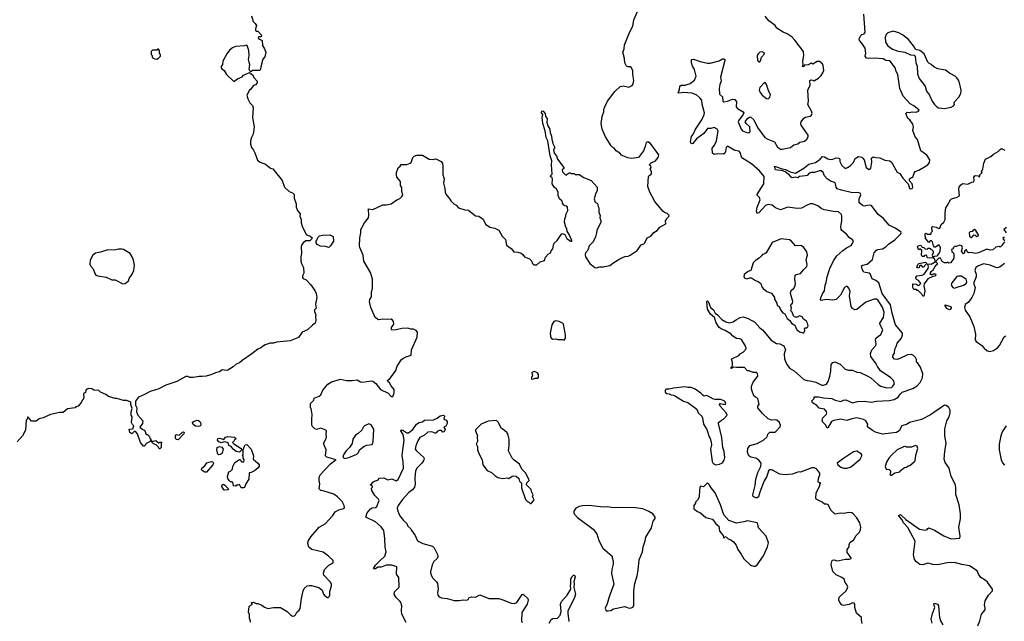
# Model space of a CAD drawing. Extents: x 2293878 to 2522763, y 823964 to 1006972.
# Tile 279 of 407: x 2412381 to 2424267, y 910578 to 917837. Entities that reach past the tile are written whole.
import ezdxf

# ---------------------------------------------------------------- set-up
doc = ezdxf.new("R2010")
doc.units = 0

msp = doc.modelspace()

# ---------------------------------------------------------------- linework, layer by layer
at = {"layer": '0CON20XD'}
for points in [[(2415179, 917885), (2415200, 917815), (2415225, 917792), (2415240, 917765), (2415228, 917725), (2415228, 917708), (2415235, 917700), (2415255, 917700), (2415299, 917649), (2415295, 917630), (2415265, 917630), (2415260, 917615), (2415275, 917600), (2415310, 917585), (2415312, 917525), (2415337, 917487), (2415352, 917445), (2415340, 917390), (2415318, 917362), (2415291, 917269), (2415287, 917235), (2415276, 917224), (2415195, 917222), (2415175, 917210), (2415162, 917212), (2415152, 917235), (2415159, 917295), (2415152, 917325), (2415144, 917355), (2415150, 917405), (2415148, 917465), (2415128, 917525), (2415115, 917530), (2415095, 917522), (2414985, 917513), (2414952, 917498), (2414915, 917468), (2414882, 917425), (2414832, 917335), (2414828, 917295), (2414808, 917265), (2414822, 917245), (2414850, 917225), (2414876, 917176), (2414965, 917092), (2415010, 917125), (2415065, 917148), (2415085, 917168), (2415155, 917200), (2415193, 917173), (2415212, 917135), (2415248, 917095), (2415250, 917075), (2415228, 917052), (2415205, 917042), (2415186, 917024), (2415173, 916997), (2415155, 916988), (2415122, 916925), (2415134, 916884), (2415160, 916835), (2415191, 916801), (2415200, 916775), (2415193, 916655), (2415211, 916545), (2415201, 916455), (2415178, 916415), (2415167, 916375), (2415167, 916335), (2415179, 916295), (2415205, 916263), (2415220, 916230), (2415254, 916144), (2415285, 916118), (2415350, 916095), (2415410, 916045), (2415436, 916036), (2415548, 915898), (2415578, 915815), (2415634, 915764), (2415675, 915747), (2415696, 915726), (2415693, 915685), (2415717, 915615), (2415717, 915575), (2415734, 915534), (2415767, 915495), (2415762, 915465), (2415778, 915425), (2415780, 915385), (2415792, 915345), (2415840, 915245), (2415863, 915233), (2415885, 915230), (2415910, 915205), (2415908, 915192), (2415882, 915168), (2415835, 915170), (2415804, 915146), (2415782, 915115), (2415778, 915095), (2415783, 915015), (2415774, 914975), (2415774, 914925), (2415782, 914895), (2415808, 914845), (2415811, 914779), (2415794, 914745), (2415794, 914725), (2415805, 914714), (2415840, 914700), (2415895, 914638), (2415945, 914570), (2415962, 914535), (2415970, 914485), (2415952, 914405), (2415960, 914355), (2415950, 914345), (2415940, 914335), (2415940, 914315), (2415958, 914275), (2415952, 914255), (2415957, 914207), (2415948, 914175), (2415915, 914152), (2415856, 914094), (2415792, 914065), (2415746, 914004), (2415645, 913964), (2415485, 913947), (2415445, 913933), (2415405, 913932), (2415345, 913912), (2415312, 913895), (2415294, 913876), (2415255, 913861), (2415185, 913804), (2415068, 913725), (2415035, 913697), (2414995, 913680), (2414960, 913650), (2414895, 913610), (2414875, 913603), (2414825, 913612), (2414792, 913588), (2414745, 913578), (2414700, 913555), (2414633, 913537), (2414585, 913530), (2414547, 913533), (2414475, 913520), (2414435, 913520), (2414412, 913532), (2414385, 913532), (2414277, 913473), (2414145, 913428), (2414060, 913385), (2413955, 913352), (2413890, 913315), (2413815, 913283), (2413779, 913235), (2413781, 913185), (2413796, 913154), (2413790, 913105), (2413808, 913065), (2413868, 912995), (2413862, 912965), (2413832, 912922), (2413860, 912895), (2413883, 912883), (2413897, 912867), (2413905, 912840), (2413915, 912830), (2413925, 912830), (2413945, 912810), (2413955, 912780), (2413970, 912765), (2413970, 912750), (2413995, 912750), (2414025, 912760), (2414055, 912730), (2414065, 912730), (2414075, 912740), (2414098, 912738), (2414090, 912725), (2414088, 912675), (2414075, 912660), (2414065, 912660), (2414055, 912680), (2414028, 912708), (2413995, 912720), (2413972, 912742), (2413970, 912750), (2413955, 912750), (2413948, 912742), (2413910, 912725), (2413895, 912700), (2413885, 912690), (2413875, 912690), (2413840, 912735), (2413805, 912840), (2413778, 912868), (2413762, 912868), (2413735, 912842), (2413710, 912855), (2413703, 912897), (2413748, 912902), (2413760, 912935), (2413742, 912952), (2413732, 912975), (2413738, 913045), (2413728, 913065), (2413728, 913105), (2413740, 913145), (2413724, 913195), (2413722, 913222), (2413675, 913242), (2413635, 913243), (2413556, 913266), (2413535, 913267), (2413455, 913292), (2413420, 913315), (2413355, 913343), (2413335, 913362), (2413275, 913368), (2413252, 913382), (2413213, 913387), (2413195, 913380), (2413180, 913365), (2413175, 913340), (2413150, 913325), (2413157, 913273), (2413123, 913217), (2413088, 913175), (2413060, 913165), (2413050, 913155), (2412960, 913140), (2412905, 913098), (2412865, 913097), (2412755, 913072), (2412665, 913033), (2412618, 913022), (2412579, 912991), (2412523, 912993), (2412485, 913040), (2412475, 913040), (2412470, 913015), (2412460, 913005), (2412452, 912885), (2412416, 912814), (2412352, 912745)], [(2416487, 915087), (2416482, 915105), (2416486, 915205), (2416501, 915265), (2416501, 915305), (2416544, 915386), (2416590, 915445), (2416597, 915475), (2416592, 915555), (2416645, 915547), (2416765, 915603), (2416806, 915604), (2416864, 915616), (2416935, 915663), (2416971, 915679), (2416996, 915704), (2417007, 915723), (2416993, 915765), (2416993, 915813), (2416980, 915835), (2416978, 915885), (2416932, 915935), (2416928, 915965), (2416928, 915992), (2416949, 916051), (2416975, 916070), (2416985, 916090), (2417055, 916088), (2417096, 916104), (2417107, 916115), (2417128, 916175), (2417145, 916190), (2417175, 916202), (2417245, 916203), (2417325, 916153), (2417365, 916150), (2417405, 916157), (2417470, 916125), (2417485, 916100), (2417490, 916075), (2417488, 915965), (2417506, 915915), (2417496, 915865), (2417515, 915800), (2417519, 915755), (2417525, 915730), (2417575, 915670), (2417585, 915650), (2417620, 915615), (2417649, 915599), (2417680, 915565), (2417755, 915542), (2417797, 915537), (2417885, 915470), (2417925, 915468), (2417975, 915430), (2418005, 915368), (2418055, 915333), (2418115, 915323), (2418165, 915298), (2418207, 915225), (2418246, 915186), (2418258, 915115), (2418312, 915075), (2418345, 915038), (2418395, 915033), (2418435, 915020), (2418455, 915002), (2418474, 914974), (2418535, 914952), (2418558, 914928), (2418570, 914895), (2418588, 914878), (2418625, 914878), (2418666, 914914), (2418715, 914932), (2418728, 914972), (2418761, 915009), (2418790, 915025), (2418795, 915050), (2418816, 915074), (2418824, 915116), (2418835, 915140), (2418869, 915171), (2418908, 915235), (2418925, 915252), (2418935, 915257), (2418962, 915245), (2418986, 915195), (2419003, 915183), (2419036, 915164), (2419045, 915163), (2419046, 915174), (2419016, 915245), (2418990, 915285), (2418986, 915316), (2418974, 915335), (2418958, 915395), (2418960, 915435), (2418972, 915465), (2418973, 915485), (2418998, 915535), (2418992, 915575), (2418985, 915588), (2418965, 915590), (2418951, 915601), (2418932, 915625), (2418928, 915648), (2418898, 915675), (2418882, 915715), (2418883, 915755), (2418863, 915793), (2418832, 915815), (2418810, 915855), (2418812, 915912), (2418807, 915927), (2418790, 915945), (2418790, 915955), (2418808, 915975), (2418800, 916085), (2418806, 916135), (2418784, 916194), (2418758, 916375), (2418735, 916417), (2418723, 916495), (2418696, 916585), (2418688, 916655), (2418698, 916695), (2418679, 916715), (2418685, 916734), (2418695, 916738), (2418726, 916705), (2418730, 916670), (2418748, 916645), (2418744, 916595), (2418755, 916558), (2418782, 916515), (2418783, 916475), (2418802, 916432), (2418804, 916395), (2418816, 916345), (2418841, 916295), (2418826, 916265), (2418835, 916228), (2418860, 916195), (2418873, 916155), (2418950, 916055), (2418948, 916042), (2418930, 916025), (2418935, 916000), (2418975, 915960), (2418992, 915978), (2419005, 915980), (2419015, 915990), (2419025, 915990), (2419035, 915980), (2419075, 915980), (2419085, 915970), (2419135, 915968), (2419193, 915933), (2419280, 915895), (2419352, 915815), (2419354, 915775), (2419330, 915730), (2419317, 915675), (2419328, 915635), (2419355, 915620), (2419362, 915605), (2419364, 915584), (2419372, 915565), (2419374, 915514), (2419388, 915475), (2419383, 915445), (2419396, 915416), (2419397, 915395), (2419348, 915295), (2419346, 915264), (2419332, 915215), (2419302, 915155), (2419255, 915110), (2419245, 915070), (2419232, 915045), (2419212, 915025), (2419206, 915005), (2419211, 914975), (2419264, 914894), (2419323, 914845), (2419338, 914842), (2419384, 914856), (2419425, 914856), (2419505, 914873), (2419552, 914908), (2419625, 914950), (2419685, 914978), (2419725, 914982), (2419750, 914995), (2419835, 915053), (2419885, 915122), (2419916, 915134), (2419928, 915145), (2419957, 915203), (2419998, 915225), (2420035, 915268), (2420075, 915292), (2420107, 915333), (2420180, 915375), (2420178, 915412), (2420190, 915425), (2420190, 915435), (2420218, 915462), (2420220, 915475), (2420195, 915500), (2420165, 915510), (2420145, 915528), (2420049, 915645), (2419988, 915755), (2419962, 915825), (2419970, 915945), (2419975, 915955), (2420005, 915973), (2420008, 915985), (2420006, 916005), (2419992, 916035), (2420003, 916055), (2419998, 916068), (2419980, 916085), (2420005, 916108), (2420055, 916133), (2420089, 916175), (2420095, 916208), (2419995, 916342), (2419965, 916362), (2419943, 916357), (2419932, 916305), (2419913, 916255), (2419850, 916175), (2419767, 916163), (2419721, 916171), (2419663, 916193), (2419645, 916202), (2419625, 916228), (2419580, 916255), (2419556, 916286), (2419540, 916295), (2419522, 916315), (2419453, 916423), (2419412, 916515), (2419400, 916585), (2419412, 916668), (2419432, 916725), (2419434, 916755), (2419443, 916785), (2419477, 916855), (2419565, 916972), (2419629, 917031), (2419665, 917040), (2419735, 917023), (2419775, 917042), (2419788, 917065), (2419796, 917105), (2419783, 917175), (2419782, 917225), (2419758, 917268), (2419725, 917268), (2419705, 917278), (2419687, 917315), (2419683, 917367), (2419663, 917445), (2419676, 917485), (2419682, 917535), (2419745, 917692), (2419782, 917758), (2419794, 917834), (2419859, 917981)], [(2423947, 910523), (2423972, 910585), (2423993, 910665), (2424034, 910715), (2424037, 910735), (2424031, 910755), (2424026, 910776), (2424035, 910825), (2424075, 910892), (2424126, 910944), (2424126, 910964), (2424065, 911052), (2424036, 911076), (2423985, 911108), (2423957, 911145), (2423938, 911188), (2423845, 911248), (2423755, 911262), (2423665, 911289), (2423576, 911284), (2423465, 911260), (2423402, 911262), (2423345, 911279), (2423285, 911261), (2423245, 911262), (2423206, 911295), (2423184, 911325), (2423172, 911385), (2423190, 911545), (2423139, 911641), (2423101, 911711), (2423048, 911768), (2423033, 911803), (2422988, 911855), (2423015, 911868), (2423077, 911807), (2423241, 911691), (2423315, 911677), (2423336, 911684), (2423342, 911698), (2423355, 911704), (2423425, 911677), (2423535, 911611), (2423615, 911578), (2423635, 911573), (2423728, 911582), (2423735, 911605), (2423718, 911715), (2423736, 911814), (2423736, 911875), (2423723, 911985), (2423680, 912110), (2423683, 912185), (2423676, 912225), (2423627, 912327), (2423599, 912425), (2423554, 912495), (2423540, 912535), (2423547, 912625), (2423563, 912727), (2423549, 912815), (2423549, 912901), (2423572, 912995), (2423600, 913045), (2423615, 913095), (2423611, 913125), (2423595, 913157), (2423565, 913183), (2423545, 913186), (2423375, 913068), (2423268, 913012), (2423122, 912978), (2423092, 912958), (2423030, 912935), (2422997, 912875), (2422965, 912855), (2422795, 912838), (2422712, 912862), (2422675, 912880), (2422617, 912925), (2422614, 912935), (2422621, 912955), (2422596, 912995), (2422565, 913012), (2422485, 913033), (2422425, 913022), (2422365, 913000), (2422295, 913018), (2422208, 913002), (2422182, 912988), (2422135, 912912), (2422125, 912912), (2422114, 912945), (2422075, 912982), (2422069, 912999), (2422075, 913035), (2422122, 913078), (2422125, 913095), (2422121, 913111), (2422095, 913137), (2422030, 913150), (2422003, 913183), (2421950, 913215), (2421942, 913238), (2421972, 913265), (2421970, 913285), (2421975, 913287), (2422025, 913286), (2422085, 913273), (2422185, 913265), (2422226, 913246), (2422295, 913229), (2422324, 913246), (2422355, 913249), (2422435, 913215), (2422495, 913232), (2422576, 913234), (2422665, 913224), (2422725, 913235), (2422875, 913242), (2422937, 913253), (2422985, 913283), (2423010, 913320), (2423035, 913343), (2423161, 913389), (2423215, 913420), (2423252, 913458), (2423281, 913515), (2423284, 913565), (2423255, 913645), (2423221, 913691), (2423207, 913705), (2423208, 913735), (2423195, 913761), (2423171, 913785), (2423146, 913796), (2423097, 913793), (2423005, 913747), (2422975, 913738), (2422942, 913742), (2422919, 913765), (2422920, 913780), (2422941, 913815), (2422945, 913862), (2422963, 913895), (2422974, 913935), (2423027, 913995), (2423039, 914035), (2423037, 914055), (2422955, 914154), (2422911, 914295), (2422893, 914395), (2422793, 914535), (2422750, 914660), (2422715, 914691), (2422672, 914712), (2422649, 914769), (2422637, 914777), (2422572, 914792), (2422549, 914825), (2422543, 914867), (2422554, 914876), (2422613, 914887), (2422676, 914944), (2422696, 915025), (2422725, 915056), (2422737, 915063), (2422795, 915071), (2422835, 915095), (2422870, 915130), (2422945, 915182), (2423019, 915255), (2423022, 915265), (2423016, 915276), (2422950, 915320), (2422875, 915358), (2422804, 915444), (2422745, 915487), (2422664, 915594), (2422635, 915600), (2422575, 915585), (2422555, 915594), (2422522, 915625), (2422514, 915635), (2422515, 915675), (2422536, 915725), (2422525, 915744), (2422495, 915750), (2422434, 915746), (2422302, 915782), (2422250, 915795), (2422235, 915815), (2422230, 915855), (2422222, 915872), (2422175, 915884), (2422128, 915918), (2422096, 915955), (2422080, 915995), (2422055, 916012), (2422034, 916014), (2421975, 915995), (2421935, 915994), (2421912, 915985), (2421885, 915959), (2421868, 915952), (2421796, 915944), (2421775, 915930), (2421745, 915938), (2421705, 915930), (2421695, 915935), (2421673, 915963), (2421622, 916002), (2421592, 916012), (2421503, 916025), (2421492, 916065), (2421505, 916066), (2421586, 916036), (2421625, 916029), (2421683, 916003), (2421745, 915986), (2421846, 916044), (2421907, 916093), (2421987, 916113), (2422044, 916156), (2422070, 916185), (2422095, 916184), (2422115, 916171), (2422137, 916157), (2422165, 916152), (2422195, 916154), (2422235, 916170), (2422268, 916168), (2422280, 916155), (2422281, 916125), (2422305, 916078), (2422345, 916043), (2422375, 916052), (2422407, 916073), (2422446, 916114), (2422465, 916163), (2422505, 916187), (2422545, 916177), (2422558, 916168), (2422574, 916145), (2422601, 916055), (2422615, 916040), (2422635, 916031), (2422656, 916045), (2422666, 916116), (2422662, 916165), (2422685, 916182), (2422715, 916173), (2422765, 916171), (2422823, 916143), (2422884, 916134), (2422905, 916117), (2422975, 915998), (2423005, 915980), (2423041, 915925), (2423108, 915855), (2423124, 915804), (2423135, 915798), (2423155, 915800), (2423162, 915815), (2423156, 915856), (2423124, 915894), (2423123, 915915), (2423145, 915932), (2423163, 915937), (2423178, 915985), (2423192, 916005), (2423235, 916021), (2423345, 916085), (2423365, 916112), (2423366, 916145), (2423333, 916203), (2423257, 916255), (2423220, 916390), (2423190, 916425), (2423161, 916501), (2423170, 916545), (2423163, 916575), (2423128, 916628), (2423103, 916645), (2423078, 916705), (2423095, 916723), (2423125, 916717), (2423156, 916726), (2423203, 916723), (2423230, 916735), (2423238, 916745), (2423175, 916799), (2423132, 916822), (2423044, 916915), (2423007, 917007), (2422980, 917175), (2422961, 917211), (2422948, 917258), (2422893, 917333), (2422880, 917340), (2422836, 917346), (2422805, 917364), (2422695, 917372), (2422625, 917369), (2422604, 917374), (2422594, 917384), (2422587, 917397), (2422594, 917435), (2422586, 917495), (2422547, 917555), (2422518, 917585), (2422513, 917605), (2422533, 917647), (2422545, 917658), (2422575, 917668), (2422585, 917685), (2422572, 917905)], [(2420395, 916957), (2420341, 916951), (2420330, 916955), (2420345, 916995), (2420348, 917035), (2420365, 917048), (2420415, 917048), (2420475, 917066), (2420525, 917108), (2420546, 917154), (2420525, 917235), (2420504, 917275), (2420492, 917315), (2420492, 917355), (2420515, 917360), (2420595, 917334), (2420684, 917314), (2420715, 917314), (2420825, 917341), (2420865, 917364), (2420883, 917363), (2420892, 917355), (2420893, 917345), (2420841, 917145), (2420849, 917095), (2420832, 917055), (2420824, 917006), (2420828, 916938), (2420864, 916905), (2420868, 916855), (2420880, 916845), (2420925, 916853), (2420985, 916880), (2421012, 916875), (2421033, 916845), (2421030, 916785), (2421045, 916767), (2421116, 916726), (2421121, 916715), (2421115, 916694), (2421064, 916625), (2421056, 916605), (2421089, 916515), (2421105, 916496), (2421165, 916472), (2421186, 916475), (2421200, 916485), (2421194, 916545), (2421149, 916585), (2421140, 916605), (2421166, 916645), (2421195, 916663), (2421205, 916661), (2421245, 916630), (2421286, 916536), (2421376, 916416), (2421414, 916394), (2421492, 916362), (2421528, 916298), (2421565, 916276), (2421585, 916273), (2421685, 916296), (2421725, 916328), (2421775, 916338), (2421799, 916361), (2421855, 916372), (2421882, 916395), (2421900, 916425), (2421897, 916445), (2421816, 916566), (2421810, 916585), (2421814, 916606), (2421845, 916648), (2421865, 916659), (2421925, 916674), (2421940, 916685), (2421946, 916704), (2421941, 916735), (2421893, 916815), (2421901, 916855), (2421894, 916985), (2421922, 917045), (2421920, 917105), (2421935, 917110), (2421957, 917107), (2421965, 917100), (2421975, 917102), (2422025, 917132), (2422055, 917162), (2422078, 917195), (2422088, 917225), (2422082, 917285), (2422072, 917305), (2422035, 917333), (2422007, 917333), (2421955, 917302), (2421935, 917312), (2421898, 917292), (2421852, 917288), (2421845, 917270), (2421832, 917272), (2421840, 917295), (2421836, 917335), (2421848, 917405), (2421842, 917452), (2421738, 917588), (2421705, 917626), (2421647, 917667), (2421596, 917686), (2421519, 917735), (2421500, 917765), (2421425, 917823), (2421380, 917880)], [(2423545, 916764), (2423627, 916783), (2423655, 916799), (2423664, 916815), (2423660, 916835), (2423664, 916845), (2423719, 916901), (2423743, 916945), (2423747, 916985), (2423727, 917075), (2423715, 917108), (2423695, 917134), (2423675, 917155), (2423605, 917191), (2423555, 917229), (2423465, 917243), (2423417, 917267), (2423385, 917298), (2423355, 917313), (2423345, 917323), (2423298, 917425), (2423246, 917466), (2423195, 917478), (2423181, 917505), (2423109, 917599), (2423036, 917656), (2422995, 917679), (2422925, 917698), (2422862, 917678), (2422842, 917658), (2422829, 917625), (2422832, 917565), (2422861, 917521), (2422915, 917480), (2422985, 917458), (2423064, 917444), (2423135, 917411), (2423180, 917410), (2423190, 917395), (2423199, 917315), (2423216, 917275), (2423219, 917185), (2423237, 917127), (2423310, 917035), (2423328, 916975), (2423364, 916925), (2423396, 916855), (2423424, 916814), (2423454, 916785), (2423474, 916774), (2423545, 916764)], [(2414035, 917362), (2414058, 917372), (2414080, 917395), (2414080, 917415), (2414070, 917425), (2414070, 917465), (2414055, 917480), (2414045, 917480), (2414035, 917470), (2413985, 917470), (2413970, 917455), (2413970, 917415), (2413980, 917405), (2413982, 917382), (2414013, 917363), (2414035, 917362)], [(2421305, 917327), (2421315, 917330), (2421325, 917342), (2421334, 917386), (2421370, 917425), (2421366, 917436), (2421345, 917448), (2421315, 917444), (2421295, 917427), (2421282, 917405), (2421287, 917345), (2421305, 917327)], [(2421415, 916884), (2421436, 916904), (2421446, 916936), (2421425, 916970), (2421396, 917055), (2421375, 917082), (2421315, 917017), (2421309, 916985), (2421319, 916959), (2421345, 916926), (2421395, 916887), (2421415, 916884)], [(2422552, 910552), (2422542, 910595), (2422542, 910625), (2422481, 910675), (2422463, 910745), (2422463, 910785), (2422455, 910798), (2422435, 910800), (2422395, 910779), (2422325, 910770), (2422306, 910776), (2422282, 910805), (2422269, 910835), (2422268, 910855), (2422277, 910873), (2422357, 910945), (2422375, 910980), (2422377, 910995), (2422370, 911015), (2422346, 911046), (2422332, 911085), (2422306, 911106), (2422235, 911140), (2422198, 911178), (2422177, 911265), (2422188, 911312), (2422194, 911316), (2422215, 911319), (2422239, 911309), (2422275, 911310), (2422344, 911326), (2422395, 911328), (2422420, 911335), (2422420, 911345), (2422368, 911408), (2422370, 911445), (2422392, 911475), (2422394, 911506), (2422407, 911533), (2422445, 911558), (2422478, 911615), (2422518, 911652), (2422531, 911685), (2422536, 911715), (2422524, 911765), (2422488, 911825), (2422444, 911874), (2422425, 911886), (2422385, 911892), (2422335, 911879), (2422285, 911884), (2422225, 911870), (2422176, 911916), (2422140, 911985), (2422125, 911992), (2422095, 911992), (2422067, 912017), (2421995, 912050), (2421990, 912065), (2421994, 912126), (2422038, 912215), (2422040, 912235), (2422050, 912245), (2422020, 912255), (2422024, 912305), (2422040, 912345), (2422038, 912365), (2422004, 912414), (2421975, 912431), (2421945, 912428), (2421805, 912378), (2421785, 912380), (2421706, 912354), (2421623, 912347), (2421555, 912353), (2421460, 912405), (2421435, 912406), (2421422, 912395), (2421402, 912325), (2421369, 912271), (2421315, 912135), (2421299, 912081), (2421285, 912066), (2421266, 912066), (2421234, 912084), (2421230, 912105), (2421260, 912215), (2421269, 912295), (2421292, 912375), (2421329, 912445), (2421330, 912485), (2421305, 912523), (2421267, 912547), (2421205, 912559), (2421184, 912574), (2421168, 912618), (2421172, 912665), (2421195, 912699), (2421285, 912722), (2421365, 912768), (2421405, 912804), (2421414, 912836), (2421435, 912860), (2421495, 912862), (2421510, 912870), (2421559, 912925), (2421564, 912945), (2421551, 912975), (2421520, 913005), (2421505, 913010), (2421455, 913006), (2421415, 913023), (2421346, 913085), (2421293, 913155), (2421293, 913175), (2421306, 913195), (2421291, 913265), (2421262, 913282), (2421245, 913300), (2421221, 913355), (2421214, 913385), (2421214, 913415), (2421236, 913465), (2421292, 913535), (2421289, 913569), (2421275, 913580), (2421235, 913580), (2421185, 913602), (2421165, 913602), (2421132, 913642), (2421035, 913639), (2420997, 913643), (2420975, 913628), (2420963, 913635), (2420980, 913650), (2420986, 913674), (2420986, 913705), (2420973, 913735), (2420978, 913745), (2421062, 913785), (2421080, 913805), (2421113, 913825), (2421149, 913865), (2421151, 913875), (2421140, 913905), (2421095, 913978), (2421075, 913987), (2421035, 913989), (2420989, 914019), (2420965, 914046), (2420897, 914087), (2420848, 914105), (2420824, 914124), (2420790, 914180), (2420769, 914245), (2420720, 914285), (2420682, 914345), (2420677, 914435), (2420685, 914443), (2420693, 914435), (2420703, 914407), (2420721, 914365), (2420757, 914337), (2420775, 914296), (2420805, 914274), (2420855, 914218), (2420905, 914191), (2420945, 914181), (2420995, 914191), (2421035, 914221), (2421077, 914243), (2421115, 914251), (2421175, 914230), (2421257, 914187), (2421315, 914120), (2421348, 914095), (2421451, 913971), (2421515, 913929), (2421555, 913924), (2421605, 913903), (2421624, 913855), (2421609, 913805), (2421612, 913745), (2421636, 913686), (2421675, 913631), (2421729, 913599), (2421845, 913495), (2421885, 913482), (2421943, 913475), (2421993, 913463), (2422065, 913428), (2422085, 913427), (2422119, 913441), (2422139, 913471), (2422160, 913535), (2422174, 913595), (2422178, 913675), (2422195, 913700), (2422222, 913708), (2422285, 913679), (2422345, 913622), (2422385, 913610), (2422435, 913608), (2422485, 913586), (2422525, 913581), (2422610, 913540), (2422654, 913514), (2422745, 913436), (2422775, 913417), (2422845, 913394), (2422905, 913401), (2422922, 913415), (2422941, 913445), (2422929, 913485), (2422895, 913516), (2422771, 913601), (2422735, 913652), (2422721, 913685), (2422657, 913775), (2422653, 913805), (2422661, 913835), (2422671, 913859), (2422717, 913905), (2422720, 913925), (2422712, 913975), (2422720, 914000), (2422775, 914037), (2422800, 914095), (2422768, 914155), (2422766, 914175), (2422810, 914245), (2422815, 914308), (2422795, 914370), (2422745, 914449), (2422725, 914463), (2422695, 914463), (2422595, 914427), (2422485, 914339), (2422462, 914335), (2422435, 914354), (2422420, 914375), (2422396, 914505), (2422406, 914556), (2422389, 914599), (2422375, 914618), (2422365, 914620), (2422338, 914605), (2422289, 914515), (2422235, 914460), (2422195, 914451), (2422115, 914460), (2422055, 914450), (2422049, 914459), (2422050, 914480), (2422072, 914528), (2422097, 914565), (2422104, 914635), (2422117, 914665), (2422130, 914735), (2422161, 914835), (2422205, 914929), (2422243, 914987), (2422317, 915053), (2422360, 915085), (2422418, 915112), (2422440, 915145), (2422446, 915166), (2422435, 915182), (2422395, 915210), (2422361, 915251), (2422305, 915292), (2422297, 915305), (2422293, 915337), (2422307, 915415), (2422307, 915465), (2422300, 915485), (2422267, 915517), (2422205, 915521), (2422091, 915541), (2422057, 915557), (2422025, 915586), (2421955, 915616), (2421925, 915614), (2421885, 915601), (2421819, 915561), (2421765, 915558), (2421655, 915576), (2421565, 915544), (2421505, 915568), (2421465, 915599), (2421415, 915607), (2421385, 915594), (2421305, 915508), (2421285, 915500), (2421276, 915525), (2421285, 915575), (2421318, 915665), (2421310, 915690), (2421278, 915725), (2421364, 915855), (2421366, 915945), (2421310, 916015), (2421215, 916098), (2421100, 916170), (2421079, 916235), (2421065, 916252), (2421015, 916259), (2420925, 916312), (2420911, 916295), (2420901, 916245), (2420894, 916225), (2420876, 916214), (2420805, 916219), (2420765, 916210), (2420743, 916225), (2420740, 916285), (2420770, 916325), (2420793, 916375), (2420812, 916492), (2420801, 916515), (2420765, 916536), (2420725, 916523), (2420684, 916526), (2420638, 916465), (2420552, 916398), (2420505, 916344), (2420495, 916339), (2420485, 916343), (2420478, 916365), (2420492, 916428), (2420515, 916459), (2420533, 916507), (2420615, 916630), (2420644, 916695), (2420646, 916715), (2420620, 916815), (2420614, 916865), (2420592, 916895), (2420555, 916928), (2420500, 916950), (2420395, 916957)], [(2424267, 915155), (2424232, 915108), (2424215, 915092), (2424205, 915100), (2424165, 915092), (2424130, 915060), (2424096, 915056), (2424055, 915069), (2423955, 915022), (2423915, 915014), (2423865, 915028), (2423834, 915024), (2423820, 915035), (2423815, 915060), (2423805, 915060), (2423788, 915045), (2423788, 915025), (2423775, 915012), (2423748, 915045), (2423760, 915085), (2423755, 915110), (2423725, 915117), (2423689, 915101), (2423665, 915100), (2423650, 915085), (2423648, 915072), (2423630, 915065), (2423635, 915040), (2423649, 915029), (2423659, 915009), (2423657, 914955), (2423618, 914902), (2423595, 914900), (2423585, 914910), (2423568, 914902), (2423545, 914902), (2423515, 914920), (2423495, 914960), (2423475, 914958), (2423440, 914925), (2423440, 914915), (2423455, 914900), (2423458, 914885), (2423432, 914865), (2423400, 914805), (2423380, 914795), (2423368, 914775), (2423385, 914762), (2423398, 914762), (2423405, 914770), (2423435, 914770), (2423440, 914755), (2423427, 914743), (2423405, 914740), (2423345, 914712), (2423299, 914651), (2423296, 914625), (2423307, 914565), (2423295, 914500), (2423285, 914500), (2423270, 914525), (2423225, 914570), (2423215, 914570), (2423205, 914580), (2423175, 914580), (2423164, 914604), (2423162, 914648), (2423207, 914647), (2423222, 914632), (2423235, 914630), (2423260, 914655), (2423250, 914665), (2423229, 914689), (2423202, 914705), (2423200, 914725), (2423210, 914745), (2423276, 914754), (2423300, 914765), (2423346, 914834), (2423350, 914855), (2423342, 914888), (2423365, 914892), (2423385, 914888), (2423430, 914915), (2423430, 914925), (2423426, 914946), (2423405, 914962), (2423365, 914958), (2423340, 914965), (2423327, 914997), (2423305, 914990), (2423295, 914980), (2423275, 914980), (2423268, 914995), (2423272, 915052), (2423258, 915068), (2423243, 915067), (2423235, 915060), (2423230, 915065), (2423220, 915095), (2423222, 915105), (2423246, 915116), (2423265, 915110), (2423272, 915092), (2423295, 915090), (2423313, 915073), (2423335, 915070), (2423348, 915082), (2423365, 915082), (2423385, 915070), (2423407, 915045), (2423408, 915025), (2423396, 914995), (2423405, 914970), (2423425, 914983), (2423455, 914987), (2423466, 914994), (2423486, 915024), (2423493, 915047), (2423498, 915085), (2423490, 915105), (2423475, 915120), (2423436, 915094), (2423425, 915093), (2423410, 915110), (2423400, 915155), (2423388, 915168), (2423372, 915168), (2423355, 915150), (2423312, 915205), (2423320, 915215), (2423313, 915223), (2423310, 915255), (2423325, 915260), (2423335, 915250), (2423380, 915250), (2423388, 915275), (2423400, 915285), (2423390, 915315), (2423390, 915335), (2423400, 915340), (2423445, 915333), (2423475, 915317), (2423488, 915322), (2423504, 915365), (2423536, 915394), (2423552, 915425), (2423553, 915505), (2423561, 915565), (2423584, 915605), (2423597, 915633), (2423610, 915645), (2423610, 915655), (2423630, 915675), (2423696, 915694), (2423727, 915713), (2423718, 915795), (2423722, 915818), (2423743, 915845), (2423765, 915859), (2423825, 915852), (2423875, 915878), (2423895, 915880), (2423902, 915895), (2423898, 915935), (2423914, 915956), (2423952, 915952), (2423965, 915940), (2423970, 915945), (2423972, 915965), (2424000, 915995), (2423990, 916005), (2424007, 916033), (2424018, 916105), (2424039, 916155), (2424105, 916188), (2424135, 916214), (2424193, 916247), (2424225, 916279), (2424245, 916280), (2424272, 916262)], [(2423875, 915210), (2423898, 915242), (2423915, 915238), (2423935, 915222), (2423960, 915235), (2423922, 915295), (2423907, 915307), (2423895, 915302), (2423878, 915282), (2423853, 915277), (2423843, 915267), (2423848, 915225), (2423865, 915210), (2423875, 915210)], [(2424295, 915330), (2424260, 915305), (2424287, 915267)], [(2416115, 915090), (2416072, 915102), (2416014, 915104), (2415974, 915124), (2415960, 915145), (2415960, 915165), (2415970, 915175), (2415982, 915208), (2416002, 915228), (2416035, 915238), (2416125, 915240), (2416165, 915220), (2416168, 915165), (2416135, 915110), (2416115, 915090)], [(2421835, 914058), (2421845, 914060), (2421860, 914085), (2421855, 914110), (2421863, 914117), (2421882, 914118), (2421892, 914128), (2421897, 914145), (2421892, 914175), (2421878, 914198), (2421842, 914225), (2421825, 914252), (2421795, 914262), (2421765, 914248), (2421747, 914247), (2421735, 914250), (2421723, 914263), (2421707, 914307), (2421690, 914325), (2421697, 914355), (2421690, 914385), (2421692, 914405), (2421710, 914415), (2421712, 914435), (2421684, 914535), (2421695, 914568), (2421725, 914597), (2421744, 914625), (2421748, 914655), (2421740, 914705), (2421744, 914755), (2421755, 914764), (2421807, 914775), (2421841, 914819), (2421882, 914858), (2421888, 914885), (2421876, 914945), (2421890, 914995), (2421883, 915035), (2421845, 915090), (2421820, 915110), (2421805, 915114), (2421748, 915108), (2421695, 915167), (2421675, 915180), (2421575, 915191), (2421465, 915147), (2421393, 915025), (2421375, 915012), (2421346, 915004), (2421334, 914986), (2421309, 914961), (2421265, 914933), (2421235, 914902), (2421205, 914810), (2421175, 914797), (2421127, 914763), (2421124, 914734), (2421135, 914720), (2421155, 914711), (2421195, 914722), (2421215, 914721), (2421262, 914692), (2421297, 914677), (2421328, 914655), (2421340, 914615), (2421357, 914595), (2421399, 914559), (2421456, 914536), (2421494, 914485), (2421493, 914465), (2421520, 914415), (2421525, 914390), (2421548, 914378), (2421564, 914335), (2421595, 914298), (2421616, 914286), (2421645, 914232), (2421676, 914206), (2421697, 914177), (2421740, 914150), (2421763, 914095), (2421773, 914085), (2421795, 914070), (2421835, 914058)], [(2424269, 915209), (2424252, 915208), (2424247, 915195), (2424267, 915167)], [(2413625, 914648), (2413655, 914652), (2413694, 914686), (2413704, 914716), (2413741, 914765), (2413758, 914812), (2413766, 914875), (2413756, 914935), (2413741, 914975), (2413714, 915014), (2413635, 915063), (2413615, 915070), (2413575, 915070), (2413523, 915057), (2413445, 915060), (2413355, 915030), (2413295, 915018), (2413264, 914996), (2413232, 914935), (2413227, 914887), (2413236, 914866), (2413270, 914830), (2413287, 914775), (2413302, 914755), (2413325, 914746), (2413425, 914730), (2413495, 914700), (2413535, 914697), (2413625, 914648)], [(2415172, 910565), (2415156, 910615), (2415155, 910660), (2415142, 910688), (2415153, 910757), (2415162, 910768), (2415190, 910785), (2415180, 910795), (2415180, 910805), (2415205, 910808), (2415235, 910792), (2415255, 910792), (2415305, 910773), (2415335, 910747), (2415375, 910734), (2415445, 910744), (2415530, 910745), (2415610, 910695), (2415650, 910655), (2415675, 910642), (2415697, 910643), (2415710, 910655), (2415725, 910690), (2415755, 910712), (2415766, 910734), (2415784, 910855), (2415804, 910945), (2415817, 910975), (2415853, 911005), (2415875, 911012), (2415905, 911012), (2415994, 910984), (2416033, 910955), (2416047, 910905), (2416064, 910884), (2416095, 910867), (2416105, 910867), (2416120, 910880), (2416126, 910895), (2416124, 910936), (2416146, 911005), (2416146, 911025), (2416129, 911055), (2416054, 911135), (2416048, 911158), (2416059, 911205), (2416114, 911256), (2416164, 911285), (2416165, 911312), (2416110, 911365), (2416045, 911412), (2415907, 911445), (2415872, 911472), (2415861, 911515), (2415865, 911546), (2415895, 911597), (2415995, 911712), (2416069, 911755), (2416162, 911855), (2416191, 911899), (2416235, 911923), (2416292, 911938), (2416301, 911949), (2416299, 911975), (2416272, 912022), (2416218, 912078), (2416175, 912113), (2416055, 912150), (2416015, 912157), (2415998, 912175), (2416006, 912235), (2415997, 912275), (2415997, 912315), (2416008, 912345), (2416132, 912478), (2416185, 912520), (2416200, 912525), (2416088, 912558), (2416073, 912573), (2416080, 912645), (2416048, 912725), (2416080, 912785), (2416084, 912805), (2416079, 912831), (2416083, 912875), (2416078, 912885), (2416015, 912909), (2415963, 912893), (2415945, 912900), (2415912, 912932), (2415907, 912945), (2415906, 913015), (2415913, 913075), (2415900, 913145), (2415890, 913155), (2415890, 913205), (2415930, 913245), (2415935, 913270), (2415998, 913295), (2416018, 913312), (2416042, 913365), (2416099, 913441), (2416145, 913468), (2416255, 913500), (2416325, 913484), (2416395, 913483), (2416455, 913493), (2416495, 913467), (2416518, 913462), (2416625, 913480), (2416645, 913474), (2416679, 913449), (2416736, 913375), (2416831, 913331), (2416865, 913290), (2416885, 913290), (2416900, 913335), (2416900, 913375), (2416865, 913420), (2416846, 913456), (2416825, 913472), (2416822, 913485), (2416855, 913512), (2416881, 913549), (2416922, 913605), (2416938, 913655), (2416992, 913735), (2417005, 913748), (2417045, 913768), (2417105, 913790), (2417110, 913855), (2417181, 914005), (2417182, 914065), (2417166, 914086), (2417135, 914102), (2417105, 914102), (2417063, 914113), (2416995, 914110), (2416925, 914093), (2416875, 914090), (2416868, 914098), (2416870, 914125), (2416897, 914165), (2416892, 914195), (2416883, 914213), (2416865, 914222), (2416825, 914219), (2416765, 914223), (2416717, 914217), (2416702, 914222), (2416672, 914245), (2416622, 914365), (2416602, 914435), (2416608, 914462), (2416630, 914495), (2416628, 914555), (2416642, 914595), (2416640, 914705), (2416614, 914785), (2416534, 914925), (2416527, 914995), (2416487, 915087)], [(2423235, 914840), (2423210, 914845), (2423222, 914885), (2423233, 914897), (2423315, 914910), (2423328, 914898), (2423328, 914892), (2423302, 914868), (2423295, 914850), (2423285, 914850), (2423265, 914870), (2423245, 914870), (2423235, 914840)], [(2424268, 914895), (2424215, 914854), (2424186, 914844), (2424165, 914846), (2424097, 914877), (2424015, 914890), (2423947, 914865), (2423923, 914845), (2423912, 914812), (2423927, 914765), (2423927, 914735), (2423898, 914665), (2423898, 914645), (2423914, 914605), (2423899, 914535), (2423875, 914486), (2423833, 914427), (2423795, 914402), (2423785, 914365), (2423795, 914332), (2423851, 914251), (2423900, 914135), (2423918, 914042), (2423916, 913976), (2423928, 913955), (2423995, 913907), (2424023, 913873), (2424055, 913847), (2424085, 913835), (2424103, 913837), (2424135, 913847), (2424185, 913877), (2424208, 913905), (2424265, 914009), (2424285, 914022)], [(2423665, 914599), (2423685, 914604), (2423775, 914635), (2423807, 914655), (2423816, 914675), (2423808, 914705), (2423745, 914741), (2423715, 914744), (2423693, 914737), (2423635, 914662), (2423625, 914635), (2423645, 914605), (2423665, 914599)], [(2423605, 914338), (2423574, 914354), (2423553, 914385), (2423552, 914398), (2423618, 914375), (2423627, 914365), (2423627, 914355), (2423615, 914342), (2423605, 914338)], [(2418955, 913970), (2418968, 913995), (2418970, 914035), (2418945, 914162), (2418935, 914177), (2418895, 914197), (2418855, 914203), (2418830, 914195), (2418804, 914156), (2418783, 914055), (2418787, 914017), (2418798, 913995), (2418815, 913983), (2418855, 913987), (2418877, 913977), (2418935, 913978), (2418955, 913970)], [(2418565, 913500), (2418585, 913502), (2418605, 913510), (2418635, 913510), (2418642, 913525), (2418642, 913555), (2418632, 913575), (2418595, 913592), (2418570, 913585), (2418562, 913575), (2418570, 913535), (2418560, 913525), (2418560, 913505), (2418565, 913500)], [(2420785, 912464), (2420827, 912473), (2420865, 912491), (2420885, 912522), (2420892, 912555), (2420884, 912625), (2420868, 912675), (2420857, 912795), (2420817, 912965), (2420818, 912975), (2420828, 912985), (2420854, 913006), (2420877, 913015), (2420920, 913065), (2420909, 913095), (2420837, 913175), (2420828, 913195), (2420835, 913207), (2420896, 913194), (2420904, 913205), (2420898, 913225), (2420885, 913240), (2420840, 913255), (2420775, 913253), (2420755, 913259), (2420675, 913303), (2420645, 913294), (2420626, 913305), (2420605, 913332), (2420535, 913379), (2420485, 913398), (2420445, 913398), (2420413, 913407), (2420275, 913392), (2420222, 913378), (2420185, 913378), (2420172, 913368), (2420173, 913343), (2420185, 913328), (2420222, 913322), (2420245, 913310), (2420275, 913308), (2420298, 913295), (2420395, 913233), (2420445, 913217), (2420555, 913137), (2420573, 913093), (2420615, 913052), (2420623, 913035), (2420637, 912955), (2420675, 912892), (2420704, 912804), (2420717, 912785), (2420730, 912745), (2420732, 912705), (2420720, 912655), (2420740, 912505), (2420751, 912481), (2420785, 912464)], [(2417045, 910563), (2416994, 910664), (2416991, 910705), (2416996, 910765), (2416983, 910803), (2416975, 910819), (2416925, 910867), (2416901, 910905), (2416906, 910935), (2416962, 910988), (2416959, 911105), (2416930, 911145), (2416933, 911235), (2416875, 911257), (2416805, 911257), (2416745, 911233), (2416705, 911230), (2416675, 911213), (2416655, 911210), (2416652, 911215), (2416676, 911255), (2416738, 911315), (2416789, 911365), (2416806, 911415), (2416794, 911474), (2416790, 911575), (2416775, 911675), (2416746, 911716), (2416678, 911778), (2416560, 911835), (2416574, 911885), (2416615, 911934), (2416635, 911946), (2416677, 911953), (2416692, 911965), (2416719, 912035), (2416713, 912053), (2416670, 912095), (2416632, 912155), (2416630, 912185), (2416640, 912195), (2416638, 912218), (2416615, 912220), (2416612, 912225), (2416628, 912232), (2416643, 912255), (2416665, 912270), (2416705, 912282), (2416725, 912307), (2416775, 912309), (2416825, 912286), (2416875, 912296), (2416925, 912274), (2416949, 912291), (2417013, 912425), (2417011, 912505), (2417000, 912575), (2417001, 912615), (2417024, 912765), (2417010, 912830), (2416984, 912875), (2416985, 912888), (2417005, 912884), (2417055, 912851), (2417075, 912852), (2417125, 912893), (2417171, 912955), (2417205, 912976), (2417244, 912986), (2417267, 913003), (2417375, 913010), (2417421, 913029), (2417455, 913058), (2417497, 913067), (2417508, 913055), (2417500, 913015), (2417530, 913005), (2417543, 912983), (2417542, 912965), (2417527, 912933), (2417512, 912928), (2417503, 912917), (2417518, 912895), (2417507, 912865), (2417491, 912861), (2417475, 912880), (2417445, 912880), (2417426, 912874), (2417405, 912848), (2417395, 912847), (2417355, 912864), (2417308, 912862), (2417266, 912825), (2417213, 912797), (2417186, 912755), (2417162, 912695), (2417156, 912655), (2417170, 912635), (2417259, 912555), (2417262, 912545), (2417256, 912514), (2417236, 912485), (2417180, 912430), (2417159, 912395), (2417150, 912305), (2417156, 912234), (2417146, 912195), (2417124, 912165), (2417079, 912131), (2417003, 912047), (2416949, 911975), (2416938, 911945), (2416945, 911905), (2416972, 911852), (2417015, 911793), (2417055, 911760), (2417068, 911725), (2417103, 911695), (2417111, 911675), (2417151, 911621), (2417185, 911550), (2417247, 911517), (2417363, 911485), (2417386, 911465), (2417424, 911385), (2417429, 911355), (2417420, 911335), (2417382, 911298), (2417361, 911259), (2417340, 911175), (2417343, 911145), (2417364, 911104), (2417414, 911054), (2417423, 911035), (2417432, 910965), (2417426, 910925), (2417428, 910895), (2417446, 910875), (2417475, 910860), (2417543, 910853), (2417625, 910829), (2417685, 910830), (2417735, 910839), (2417776, 910834), (2417795, 910842), (2417806, 910864), (2417835, 910872), (2417885, 910869), (2417937, 910897), (2418045, 910852), (2418165, 910853), (2418225, 910835), (2418315, 910796), (2418355, 910793), (2418382, 910805), (2418445, 910900), (2418455, 910904), (2418465, 910899), (2418514, 910854), (2418521, 910835), (2418506, 910784), (2418442, 910685), (2418438, 910582), (2418445, 910564)], [(2414535, 912929), (2414502, 912932), (2414474, 912954), (2414466, 912975), (2414469, 912981), (2414486, 912994), (2414525, 913004), (2414541, 913001), (2414557, 912987), (2414568, 912965), (2414566, 912944), (2414555, 912934), (2414535, 912929)], [(2416305, 912542), (2416356, 912554), (2416452, 912595), (2416473, 912615), (2416484, 912646), (2416535, 912688), (2416567, 912703), (2416638, 912712), (2416650, 912745), (2416658, 912895), (2416625, 912949), (2416595, 912960), (2416545, 912938), (2416532, 912925), (2416513, 912885), (2416467, 912843), (2416435, 912825), (2416404, 912775), (2416394, 912725), (2416364, 912676), (2416322, 912635), (2416282, 912575), (2416292, 912552), (2416305, 912542)], [(2418555, 912000), (2418585, 912030), (2418590, 912045), (2418573, 912083), (2418578, 912105), (2418560, 912145), (2418557, 912167), (2418500, 912225), (2418502, 912248), (2418530, 912275), (2418528, 912295), (2418488, 912368), (2418442, 912412), (2418413, 912475), (2418351, 912521), (2418326, 912546), (2418280, 912635), (2418291, 912695), (2418291, 912775), (2418279, 912825), (2418265, 912852), (2418235, 912882), (2418195, 912910), (2418161, 912975), (2418135, 912999), (2418036, 912994), (2417952, 912955), (2417885, 912890), (2417882, 912875), (2417908, 912815), (2417902, 912805), (2417907, 912747), (2417892, 912715), (2417906, 912686), (2417908, 912648), (2417923, 912603), (2417962, 912525), (2417972, 912465), (2418025, 912398), (2418075, 912372), (2418115, 912337), (2418155, 912314), (2418215, 912303), (2418265, 912308), (2418285, 912302), (2418328, 912328), (2418345, 912333), (2418375, 912328), (2418405, 912300), (2418415, 912270), (2418440, 912245), (2418438, 912188), (2418488, 912048), (2418515, 912020), (2418525, 912020), (2418545, 912000), (2418555, 912000)], [(2424287, 912935), (2424242, 912865), (2424223, 912815), (2424205, 912715), (2424203, 912645), (2424229, 912525), (2424245, 912490), (2424270, 912460)], [(2414295, 912768), (2414273, 912773), (2414263, 912783), (2414263, 912817), (2414275, 912830), (2414307, 912823), (2414345, 912862), (2414360, 912865), (2414366, 912855), (2414361, 912839), (2414295, 912768)], [(2415035, 912620), (2414995, 912628), (2414957, 912655), (2414935, 912688), (2414905, 912700), (2414900, 912725), (2414887, 912737), (2414855, 912742), (2414815, 912732), (2414785, 912742), (2414770, 912765), (2414773, 912785), (2414798, 912788), (2414845, 912772), (2414865, 912800), (2414895, 912808), (2414975, 912800), (2414990, 912785), (2414990, 912775), (2414975, 912770), (2414970, 912755), (2414950, 912735), (2414965, 912718), (2415053, 912663), (2415057, 912643), (2415035, 912620)], [(2414787, 912587), (2414774, 912594), (2414760, 912645), (2414766, 912674), (2414795, 912689), (2414820, 912680), (2414838, 912655), (2414824, 912606), (2414805, 912590), (2414787, 912587)], [(2415085, 912188), (2415055, 912190), (2415035, 912230), (2415015, 912220), (2414995, 912220), (2414985, 912210), (2414962, 912212), (2414960, 912245), (2414945, 912260), (2414925, 912262), (2414910, 912275), (2414893, 912303), (2414888, 912325), (2414905, 912380), (2414925, 912390), (2414950, 912415), (2414953, 912447), (2414980, 912495), (2415035, 912530), (2415048, 912528), (2415050, 912515), (2415062, 912502), (2415088, 912502), (2415090, 912525), (2415080, 912545), (2415080, 912575), (2415070, 912585), (2415078, 912595), (2415077, 912645), (2415090, 912685), (2415104, 912706), (2415125, 912710), (2415177, 912655), (2415203, 912575), (2415198, 912535), (2415258, 912488), (2415271, 912465), (2415272, 912448), (2415261, 912429), (2415215, 912392), (2415177, 912373), (2415152, 912368), (2415148, 912295), (2415112, 912238), (2415095, 912192), (2415085, 912188)], [(2422895, 912341), (2422905, 912342), (2422945, 912371), (2423005, 912380), (2423010, 912395), (2423060, 912435), (2423085, 912438), (2423105, 912452), (2423125, 912457), (2423178, 912502), (2423189, 912515), (2423197, 912583), (2423222, 912665), (2423215, 912690), (2423195, 912698), (2423145, 912678), (2423085, 912680), (2423075, 912688), (2423050, 912685), (2422972, 912645), (2422906, 912584), (2422873, 912545), (2422845, 912498), (2422830, 912445), (2422840, 912415), (2422875, 912408), (2422892, 912395), (2422894, 912375), (2422885, 912350), (2422895, 912341)], [(2422365, 912424), (2422405, 912437), (2422425, 912450), (2422527, 912535), (2422546, 912574), (2422548, 912585), (2422539, 912599), (2422485, 912630), (2422445, 912623), (2422312, 912535), (2422250, 912485), (2422258, 912465), (2422295, 912439), (2422325, 912424), (2422365, 912424)], [(2414635, 912379), (2414615, 912379), (2414586, 912396), (2414578, 912405), (2414579, 912425), (2414617, 912455), (2414640, 912490), (2414695, 912506), (2414711, 912501), (2414720, 912485), (2414711, 912465), (2414635, 912379)], [(2414855, 912161), (2414846, 912166), (2414821, 912205), (2414824, 912225), (2414841, 912231), (2414859, 912219), (2414902, 912175), (2414895, 912163), (2414855, 912161)], [(2421242, 911242), (2421265, 911244), (2421285, 911259), (2421360, 911370), (2421409, 911475), (2421422, 911525), (2421394, 911605), (2421301, 911705), (2421292, 911752), (2421282, 911765), (2421165, 911791), (2421123, 911777), (2421035, 911764), (2420943, 911793), (2420883, 911863), (2420840, 911985), (2420775, 912128), (2420727, 912187), (2420705, 912230), (2420685, 912248), (2420635, 912200), (2420595, 912210), (2420586, 912165), (2420582, 912075), (2420565, 912040), (2420540, 912015), (2420540, 912005), (2420520, 911975), (2420520, 911935), (2420563, 911903), (2420598, 911888), (2420665, 911831), (2420745, 911809), (2420786, 911755), (2420821, 911725), (2420829, 911665), (2420872, 911612), (2420875, 911593), (2420885, 911582), (2420895, 911600), (2420915, 911593), (2420935, 911572), (2420965, 911562), (2420998, 911535), (2421030, 911495), (2421050, 911445), (2421090, 911390), (2421121, 911331), (2421204, 911254), (2421242, 911242)], [(2419485, 910704), (2419515, 910710), (2419550, 910730), (2419685, 910756), (2419725, 910740), (2419755, 910738), (2419781, 910749), (2419793, 910765), (2419794, 910945), (2419808, 911035), (2419834, 911125), (2419847, 911195), (2419859, 911321), (2419901, 911415), (2419906, 911475), (2419931, 911549), (2419939, 911595), (2420008, 911705), (2420030, 911785), (2420052, 911818), (2420052, 911835), (2420024, 911874), (2419975, 911904), (2419905, 911934), (2419815, 911949), (2419605, 911952), (2419545, 911948), (2419475, 911958), (2419430, 911955), (2419253, 911977), (2419177, 911973), (2419135, 911962), (2419095, 911942), (2419072, 911905), (2419072, 911885), (2419073, 911875), (2419115, 911829), (2419305, 911691), (2419348, 911635), (2419372, 911555), (2419421, 911461), (2419533, 911365), (2419533, 911345), (2419546, 911305), (2419546, 911266), (2419530, 911205), (2419526, 911155), (2419554, 911025), (2419496, 910875), (2419472, 910788), (2419450, 910735), (2419462, 910705), (2419485, 910704)], [(2418773, 910557), (2418795, 910599), (2418815, 910611), (2418875, 910617), (2418905, 910654), (2418916, 910695), (2418908, 910785), (2418922, 910818), (2418988, 910892), (2419033, 910965), (2419036, 910975), (2419029, 911005), (2419036, 911036), (2419036, 911085), (2419045, 911113), (2419065, 911136), (2419077, 911135), (2419086, 911115), (2419070, 911055), (2419076, 911035), (2419072, 910985), (2419089, 910905), (2419073, 910855), (2418999, 910705), (2418998, 910675), (2419010, 910575)], [(2423397, 910555), (2423382, 910605), (2423398, 910672), (2423429, 910745), (2423417, 910783), (2423420, 910795), (2423462, 910785), (2423473, 910765), (2423484, 910624), (2423495, 910584), (2423525, 910534)]]:
    msp.add_lwpolyline(points, dxfattribs=at)

doc.saveas('drawing.dxf')
